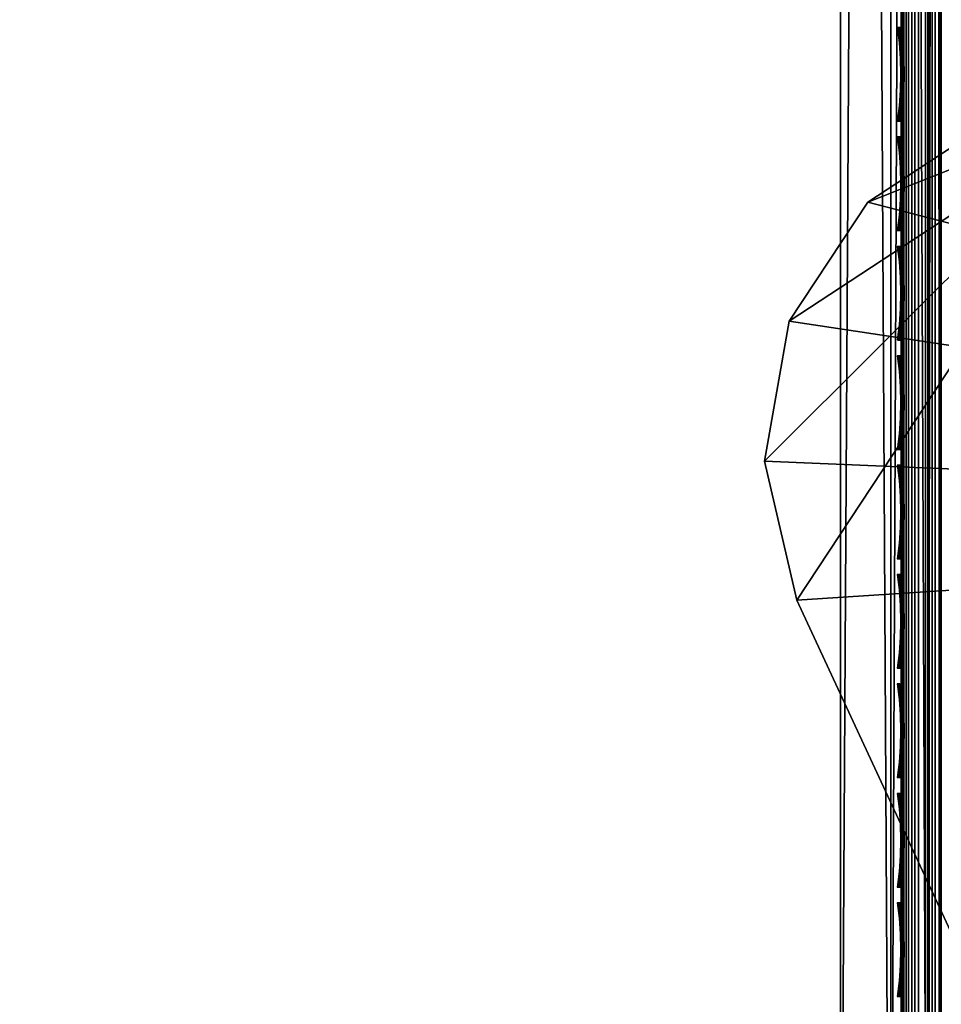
# Model space of a CAD drawing. Header units: inches. Extents: x 0 to 76, y -28.1 to 0.
# Tile 328 of 484: x 70.2 to 72.5, y -25.8 to -23.4. Entities that reach past the tile are written whole.
import ezdxf

# ---------------------------------------------------------------- set-up
doc = ezdxf.new("R2010")
doc.units = ezdxf.units.IN
doc.header["$LTSCALE"] = 0.03937
doc.header["$MEASUREMENT"] = 0
for name, color, linetype in [('A-FURN-3-ST', 151, 'Continuous'), ('A-FURN-3-ST-LGHW', 32, 'Continuous'), ('A-FURN-3-ST-SEAM', 250, 'Continuous'), ('A-FURN-3-STITCH', 15, 'Continuous')]:
    doc.layers.add(name, color=color, linetype=linetype)

msp = doc.modelspace()

# ---------------------------------------------------------------- meshes
at = {"layer": 'A-FURN-3-ST'}
mesh = msp.add_polyface(dxfattribs=at)
corners = [(3.75, -5.4592, 18), (72.25, -5.4592, 18), (3.75, -5.1746, 17.9626), (72.25, -5.1746, 17.9626), (3.75, -4.9094, 17.8528), (72.25, -4.9094, 17.8528), (3.75, -4.6816, 17.6781), (72.25, -4.6816, 17.6781), (3.75, -4.5068, 17.4505), (72.25, -4.5068, 17.4505), (3.75, -4.3968, 17.1854), (72.25, -4.3968, 17.1854), (3.75, -4.3592, 16.9008), (72.25, -4.3504, 5.5004), (3.75, -4.3504, 5.5004), (3.75, -4.3883, 5.3089), (72.25, -4.3883, 5.3089), (3.75, -4.4967, 5.1466), (72.25, -4.4967, 5.1466), (3.75, -4.659, 5.0381), (72.25, -4.659, 5.0381), (3.75, -4.8504, 5), (3.75, -27.51, 5), (3.625, -4.8504, 5.0335), (3.625, -27.51, 5.0335), (3.5335, -4.8504, 5.125), (3.5335, -4.5038, 5.3567), (3.625, -4.3839, 5.5004), (3.625, -4.4193, 5.3217), (3.625, -4.5204, 5.1703), (3.625, -4.6718, 5.069), (3.5335, -4.4842, 16.9008), (3.625, -4.3926, 16.9008), (3.625, -4.4292, 17.1767), (3.5335, -5.2069, 17.8418), (3.625, -5.4592, 17.9665), (3.625, -5.1833, 17.9302), (3.5335, -4.77, 17.5897), (3.625, -4.7053, 17.6544), (3.625, -4.5358, 17.4337), (3.5335, -4.615, 17.3879), (3.5335, -4.5175, 17.153), (3.625, -4.9261, 17.8238), (3.625, -26.91, 17.9665), (3.75, -26.91, 18)]
mesh.append_faces([[corners[k] for k in face] for face in [(0, 1, 2), (2, 3, 4), (4, 5, 6), (6, 7, 8), (8, 9, 10), (10, 11, 12), (12, 13, 14), (14, 13, 15), (15, 16, 17), (17, 18, 19), (19, 20, 21), (21, 22, 23), (23, 24, 25), (26, 27, 28), (28, 27, 14), (28, 14, 15), (28, 15, 29), (29, 15, 17), (29, 17, 30), (30, 17, 19), (30, 19, 23), (23, 19, 21), (23, 25, 30), (27, 31, 32), (27, 32, 14), (14, 32, 12), (31, 33, 32), (32, 33, 10), (32, 10, 12), (34, 35, 36), (37, 38, 39, 40), (40, 39, 33, 41), (35, 0, 36), (36, 0, 2), (36, 2, 42), (42, 2, 4), (42, 4, 38), (38, 4, 6), (38, 6, 39), (39, 6, 8), (39, 8, 33), (33, 8, 10), (35, 43, 0), (44, 1, 0)]])
mesh = msp.add_polyface(dxfattribs=at)
corners = [(72.375, -4.8504, 5.0335), (72.375, -27.51, 5.0335), (72.25, -4.8504, 5), (72.25, -4.3504, 5.5004), (72.375, -4.3839, 5.5004), (72.25, -4.3883, 5.3089), (72.375, -4.4193, 5.3217), (72.25, -4.4967, 5.1466), (72.375, -4.5204, 5.1703), (72.25, -4.659, 5.0381), (72.375, -4.6718, 5.069), (72.4665, -4.7068, 5.1536), (72.4665, -4.4754, 5.5003), (72.4665, -4.5038, 5.3567), (72.4665, -4.5851, 5.2349), (72.25, -4.3592, 16.9008), (72.375, -4.3926, 16.9008), (72.25, -5.4592, 18), (72.375, -5.4592, 17.9665), (72.25, -5.1746, 17.9626), (72.375, -5.1833, 17.9302), (72.25, -4.9094, 17.8528), (72.375, -4.9261, 17.8238), (72.25, -4.6816, 17.6781), (72.375, -4.7053, 17.6544), (72.25, -4.5068, 17.4505), (72.375, -4.5358, 17.4337), (72.25, -4.3968, 17.1854), (72.375, -4.4292, 17.1767), (72.4665, -4.5175, 17.153), (72.4665, -5.4592, 17.875), (72.25, -26.91, 18), (72.375, -26.91, 17.9665), (3.75, -5.1746, 17.9626), (3.75, -4.9094, 17.8528), (3.75, -4.6816, 17.6781), (3.75, -4.5068, 17.4505), (3.75, -4.3968, 17.1854), (3.75, -4.3592, 16.9008), (3.75, -4.3883, 5.3089), (3.75, -4.4967, 5.1466), (3.75, -4.659, 5.0381), (3.75, -4.8504, 5), (72.25, -27.51, 5)]
mesh.append_faces([[corners[k] for k in face] for face in [(0, 1, 2), (3, 4, 5), (5, 4, 6), (5, 6, 7), (7, 6, 8), (7, 8, 9), (9, 8, 10), (9, 10, 2), (2, 10, 0), (0, 10, 11), (12, 6, 4), (8, 6, 13, 14), (3, 15, 4), (4, 15, 16), (4, 16, 12), (17, 18, 19), (19, 18, 20), (19, 20, 21), (21, 20, 22), (21, 22, 23), (23, 22, 24), (23, 24, 25), (25, 24, 26), (25, 26, 27), (27, 26, 28), (27, 28, 15), (15, 28, 16), (16, 28, 29), (18, 30, 20), (17, 31, 18), (18, 32, 30), (33, 17, 19), (34, 19, 21), (35, 21, 23), (36, 23, 25), (37, 25, 27), (38, 27, 15), (15, 3, 38), (39, 3, 5), (40, 5, 7), (41, 7, 9), (42, 9, 2), (2, 43, 42)]])
mesh = msp.add_polyface(dxfattribs=at)
corners = [(72.5, -4.8504, 5.25), (72.5, -27.51, 5.25), (72.4665, -4.8504, 5.125), (72.4665, -27.51, 5.125), (72.375, -4.8504, 5.0335), (72.4665, -4.7068, 5.1536), (72.5, -4.7253, 5.2835), (72.4665, -4.5851, 5.2349), (72.5, -4.6338, 5.3751), (72.4665, -4.5038, 5.3567), (72.5, -4.6004, 5.5002), (72.4665, -4.4754, 5.5003), (72.375, -4.4193, 5.3217), (72.375, -4.5204, 5.1703), (72.375, -4.6718, 5.069), (72.375, -4.3926, 16.9008), (72.4665, -4.4842, 16.9008), (72.5, -4.6092, 16.9007), (72.4665, -4.5175, 17.153), (72.5, -4.6383, 17.1205), (72.375, -5.1833, 17.9302), (72.4665, -5.4592, 17.875), (72.4665, -5.2069, 17.8418), (72.4665, -4.9719, 17.7445), (72.375, -4.9261, 17.8238), (72.4665, -4.77, 17.5897), (72.375, -4.7053, 17.6544), (72.4665, -4.615, 17.3879), (72.375, -4.5358, 17.4337), (72.375, -4.4292, 17.1767), (72.5, -5.4592, 17.75), (72.5, -5.2393, 17.7211), (72.5, -5.0343, 17.6362), (72.5, -4.8583, 17.5013), (72.5, -4.7233, 17.3254), (72.4665, -26.91, 17.875), (72.5, -27.76, 5.5), (72.5, -27.76, 16.9)]
mesh.append_faces([[corners[k] for k in face] for face in [(0, 1, 2), (2, 3, 4), (4, 5, 2), (2, 5, 0), (0, 5, 6), (6, 5, 7), (6, 7, 8), (8, 7, 9), (8, 9, 10), (10, 9, 11), (11, 9, 12), (13, 7, 5, 14), (11, 15, 16), (11, 16, 10), (10, 16, 17), (15, 18, 16), (16, 18, 19), (16, 19, 17), (20, 21, 22), (20, 22, 23, 24), (24, 23, 25, 26), (26, 25, 27, 28), (28, 27, 18, 29), (21, 30, 22), (22, 30, 31), (22, 31, 23), (23, 31, 32), (23, 32, 25), (25, 32, 33), (25, 33, 27), (27, 33, 34), (27, 34, 18), (18, 34, 19), (21, 35, 30), (0, 10, 1), (6, 8, 0), (0, 8, 10), (10, 17, 36), (37, 17, 30), (17, 19, 30), (30, 19, 34), (30, 34, 33), (33, 32, 30), (30, 32, 31)]])
mesh = msp.add_polyface(dxfattribs=at)
corners = [(72.4665, -4.8504, 5.125), (72.5, -27.51, 5.25), (72.4665, -27.51, 5.125), (72.5, -27.7265, 5.375), (72.5, -27.76, 5.5), (72.4665, -27.8565, 5.3565), (72.4665, -27.885, 5.5), (72.375, -27.9765, 5.5), (72.375, -27.6885, 5.069), (72.4665, -27.6535, 5.1535), (72.375, -27.8399, 5.1701), (72.4665, -27.7752, 5.2348), (72.375, -27.941, 5.3215), (72.5, -27.635, 5.2835), (72.5, -27.76, 16.9), (72.4665, -27.885, 16.9), (72.5, -26.91, 17.75), (72.4665, -26.91, 17.875), (72.5, -27.13, 17.721), (72.4665, -27.1624, 17.8418), (72.5, -27.335, 17.6361), (72.4665, -27.3975, 17.7444), (72.5, -27.511, 17.501), (72.4665, -27.5994, 17.5894), (72.5, -27.6461, 17.325), (72.4665, -27.7544, 17.3875), (72.5, -27.731, 17.12), (72.4665, -27.8518, 17.1523), (72.375, -27.9402, 17.176), (72.375, -26.91, 17.9665), (72.375, -27.186, 17.9302), (72.375, -27.4433, 17.8236), (72.375, -27.6641, 17.6541), (72.375, -27.8336, 17.4333), (72.4665, -5.4592, 17.875), (72.5, -5.4592, 17.75), (72.5, -4.6004, 5.5002), (72.5, -4.6092, 16.9007)]
mesh.append_faces([[corners[k] for k in face] for face in [(0, 1, 2), (3, 4, 5), (5, 4, 6), (5, 6, 7), (8, 2, 9), (10, 11, 5, 12), (2, 1, 9), (9, 1, 13), (9, 13, 11), (11, 13, 3), (11, 3, 5), (4, 14, 6), (6, 14, 15), (6, 15, 7), (16, 17, 18), (18, 17, 19), (18, 19, 20), (20, 19, 21), (20, 21, 22), (22, 21, 23), (22, 23, 24), (24, 23, 25), (24, 25, 26), (26, 25, 27), (26, 27, 14), (14, 27, 15), (15, 27, 28), (17, 29, 19), (19, 30, 31, 21), (21, 31, 32, 23), (23, 32, 33, 25), (25, 33, 28, 27), (34, 29, 17), (35, 17, 16), (1, 36, 4), (1, 4, 3), (4, 37, 14), (14, 35, 16), (18, 20, 16), (16, 20, 22), (16, 22, 24), (24, 26, 16), (16, 26, 14), (3, 13, 1)]])
mesh = msp.add_polyface(dxfattribs=at)
corners = [(3.75, -4.8504, 5), (72.25, -27.51, 5), (3.75, -27.51, 5), (3.625, -4.8504, 5.0335), (3.625, -27.51, 5.0335), (3.75, -28.01, 5.5), (3.625, -27.9765, 5.5), (3.75, -27.9719, 5.3087), (3.625, -27.941, 5.3215), (3.75, -27.8636, 5.1464), (3.625, -27.8399, 5.1701), (3.75, -27.7013, 5.0381), (3.625, -27.6885, 5.069), (3.5335, -27.6535, 5.1535), (3.5335, -27.885, 5.5), (3.75, -28.01, 16.9), (3.625, -27.9765, 16.9), (3.75, -26.91, 18), (3.625, -26.91, 17.9665), (3.75, -27.1947, 17.9625), (3.625, -27.186, 17.9302), (3.75, -27.46, 17.8526), (3.625, -27.4433, 17.8236), (3.75, -27.6878, 17.6778), (3.625, -27.6641, 17.6541), (3.75, -27.8626, 17.45), (3.625, -27.8336, 17.4333), (3.75, -27.9725, 17.1847), (3.625, -27.9402, 17.176), (3.5335, -27.8518, 17.1523), (3.5335, -26.91, 17.875), (3.5335, -27.5994, 17.5894), (3.5335, -27.7544, 17.3875), (3.625, -5.4592, 17.9665), (3.75, -5.4592, 18), (72.25, -28.01, 16.9), (72.25, -27.9725, 17.1847), (72.25, -27.8626, 17.45), (72.25, -27.6878, 17.6778), (72.25, -27.46, 17.8526), (72.25, -27.1947, 17.9625), (72.25, -27.7013, 5.0381), (72.25, -27.8636, 5.1464), (72.25, -27.9719, 5.3087)]
mesh.append_faces([[corners[k] for k in face] for face in [(0, 1, 2), (3, 2, 4), (5, 6, 7), (7, 6, 8), (7, 8, 9), (9, 8, 10), (9, 10, 11), (11, 10, 12), (11, 12, 2), (2, 12, 4), (4, 12, 13), (14, 8, 6), (5, 15, 6), (6, 15, 16), (6, 16, 14), (17, 18, 19), (19, 18, 20), (19, 20, 21), (21, 20, 22), (21, 22, 23), (23, 22, 24), (23, 24, 25), (25, 24, 26), (25, 26, 27), (27, 26, 28), (27, 28, 15), (15, 28, 16), (16, 28, 29), (18, 30, 20), (24, 31, 32, 26), (26, 32, 29, 28), (33, 30, 18), (34, 18, 17), (15, 35, 27), (27, 36, 25), (25, 37, 23), (23, 38, 21), (21, 39, 19), (19, 40, 17), (5, 35, 15), (2, 1, 11), (11, 41, 9), (9, 42, 7), (7, 43, 5)]])
mesh = msp.add_polyface(dxfattribs=at)
corners = [(72.375, -4.8504, 5.0335), (72.4665, -27.51, 5.125), (72.375, -27.51, 5.0335), (72.25, -4.8504, 5), (72.25, -27.51, 5), (72.4665, -27.8565, 5.3565), (72.375, -27.9765, 5.5), (72.375, -27.941, 5.3215), (72.25, -28.01, 5.5), (72.25, -27.9719, 5.3087), (72.375, -27.8399, 5.1701), (72.25, -27.8636, 5.1464), (72.375, -27.6885, 5.069), (72.25, -27.7013, 5.0381), (72.4665, -27.6535, 5.1535), (72.4665, -27.7752, 5.2348), (72.4665, -27.885, 16.9), (72.375, -27.9765, 16.9), (72.25, -28.01, 16.9), (72.375, -27.9402, 17.176), (72.25, -27.9725, 17.1847), (72.4665, -27.1624, 17.8418), (72.375, -26.91, 17.9665), (72.375, -27.186, 17.9302), (72.25, -26.91, 18), (72.25, -27.1947, 17.9625), (72.375, -27.4433, 17.8236), (72.25, -27.46, 17.8526), (72.375, -27.6641, 17.6541), (72.25, -27.6878, 17.6778), (72.375, -27.8336, 17.4333), (72.25, -27.8626, 17.45), (72.375, -5.4592, 17.9665), (3.75, -27.9725, 17.1847), (3.75, -27.8626, 17.45), (3.75, -27.6878, 17.6778), (3.75, -27.46, 17.8526), (3.75, -27.1947, 17.9625), (3.75, -26.91, 18), (3.75, -28.01, 5.5), (3.75, -27.7013, 5.0381), (3.75, -27.8636, 5.1464), (3.75, -27.9719, 5.3087), (72.25, -5.4592, 18)]
mesh.append_faces([[corners[k] for k in face] for face in [(0, 1, 2), (3, 2, 4), (5, 6, 7), (7, 6, 8), (7, 8, 9), (7, 9, 10), (10, 9, 11), (10, 11, 12), (12, 11, 13), (12, 13, 2), (2, 13, 4), (2, 1, 12), (12, 14, 15, 10), (6, 16, 17), (6, 17, 8), (8, 17, 18), (16, 19, 17), (17, 19, 20), (17, 20, 18), (21, 22, 23), (22, 24, 23), (23, 24, 25), (23, 25, 26), (26, 25, 27), (26, 27, 28), (28, 27, 29), (28, 29, 30), (30, 29, 31), (30, 31, 19), (19, 31, 20), (32, 24, 22), (33, 18, 20), (34, 20, 31), (35, 31, 29), (36, 29, 27), (37, 27, 25), (38, 25, 24), (8, 18, 39), (40, 4, 13), (41, 13, 11), (42, 11, 9), (39, 9, 8), (24, 43, 38)]])
at = {"layer": 'A-FURN-3-ST-LGHW'}
mesh = msp.add_polyface(dxfattribs=at)
corners = [(75.3397, -24.5906, 5), (72.9617, -23.5557, 5), (73.3056, -23.6378, 5), (72.6133, -23.6165, 5), (72.3175, -23.8103, 5), (72.1227, -24.1054, 5), (72.0607, -24.4536, 5), (72.1416, -24.7979, 5), (73.0874, -26.8352, 5), (75.3359, -26.8391, 5), (73.3056, -23.6378, 4.7502), (72.9617, -23.5557, 4.7502), (72.6133, -23.6165, 4.7502), (72.3175, -23.8103, 4.7502), (72.1227, -24.1054, 4.7502), (72.0607, -24.4536, 4.7502), (72.1416, -24.7979, 4.7502), (75.3397, -24.5906, 4.7502), (75.3359, -26.8391, 4.7502), (73.0874, -26.8352, 4.7502)]
mesh.append_faces([[corners[k] for k in face] for face in [(2, 10, 1), (10, 11, 1), (1, 11, 3), (11, 12, 3), (3, 12, 4), (12, 13, 4), (4, 13, 5), (13, 14, 5), (5, 14, 6), (14, 15, 6), (7, 6, 16), (6, 15, 16), (8, 7, 19), (7, 16, 19), (17, 10, 0), (10, 2, 0)]])
mesh.append_faces([[corners[k] for k in face] for face in [(2, 1, 0), (10, 17, 11), (9, 8, 18), (0, 9, 17)]], dxfattribs={"vtx1": -1})
mesh.append_faces([[corners[k] for k in face] for face in [(1, 3, 0), (3, 4, 0), (4, 5, 0), (5, 6, 0), (6, 7, 0), (7, 8, 0), (17, 18, 11), (18, 19, 11), (19, 16, 11), (16, 15, 11), (15, 14, 11), (14, 13, 11)]], dxfattribs={"vtx1": -1, "vtx2": -1})
mesh.append_faces([[corners[k] for k in face] for face in [(8, 9, 0), (13, 12, 11), (8, 19, 18), (9, 18, 17)]], dxfattribs={"vtx2": -1})
at = {"layer": 'A-FURN-3-ST-SEAM'}
mesh = msp.add_polyface(dxfattribs=at)
corners = [(72.4035, -9.0343, 17.8826), (72.4128, -9.0343, 17.8675), (72.4128, -12.6094, 17.8675), (72.4035, -12.6094, 17.8826), (72.4128, -16.1846, 17.8675), (72.4035, -16.1846, 17.8826), (72.4128, -19.7597, 17.8675), (72.4035, -19.7597, 17.8826), (72.4128, -23.3349, 17.8675), (72.4035, -23.3349, 17.8826), (72.4128, -26.91, 17.8675), (72.4035, -26.91, 17.8826), (72.4, -26.91, 17.9), (72.4, -23.3349, 17.9), (72.4, -19.7597, 17.9), (72.4, -16.1846, 17.9), (72.4, -12.6094, 17.9), (72.4, -9.0343, 17.9), (72.4188, -9.0343, 17.939), (72.4071, -9.0343, 17.9255), (72.4071, -12.6094, 17.9255), (72.4188, -12.6094, 17.939), (72.4071, -16.1846, 17.9255), (72.4188, -16.1846, 17.939), (72.4071, -19.7597, 17.9255), (72.4188, -19.7597, 17.939), (72.4071, -23.3349, 17.9255), (72.4188, -23.3349, 17.939), (72.4071, -26.91, 17.9255), (72.4188, -26.91, 17.939), (72.4, -27.0951, 17.8825), (72.4266, -26.91, 17.8563), (72.4266, -23.3349, 17.8563), (72.4266, -19.7597, 17.8563), (72.4266, -16.1846, 17.8563), (72.4266, -12.6094, 17.8563)]
mesh.append_faces([[corners[k] for k in face] for face in [(9, 8, 10, 11), (11, 12, 9), (9, 13, 7), (7, 13, 14), (7, 14, 5), (5, 14, 15), (5, 15, 3), (3, 15, 16), (3, 16, 0), (0, 16, 17), (27, 26, 28, 29), (19, 17, 20), (20, 17, 16), (20, 16, 22), (22, 16, 15), (22, 15, 24), (24, 15, 14), (24, 14, 26), (26, 14, 13), (26, 13, 28), (28, 13, 12), (28, 12, 30), (31, 10, 8, 32)]])
mesh.append_faces([[corners[k] for k in face] for face in [(7, 6, 8, 9), (25, 24, 26, 27)]], dxfattribs={"vtx0": -1})
mesh.append_faces([[corners[k] for k in face] for face in [(3, 2, 4, 5), (5, 4, 6, 7), (21, 20, 22, 23), (23, 22, 24, 25), (33, 6, 4, 34), (34, 4, 2, 35)]], dxfattribs={"vtx0": -1, "vtx2": -1})
mesh.append_faces([[corners[k] for k in face] for face in [(0, 1, 2, 3), (18, 19, 20, 21), (32, 8, 6, 33)]], dxfattribs={"vtx2": -1})
mesh = msp.add_polyface(dxfattribs=at)
corners = [(72.4433, -27.3837, 17.7238), (72.4266, -27.3866, 17.7289), (72.4266, -27.1546, 17.8243), (72.4433, -27.1531, 17.8187), (72.4266, -26.91, 17.8563), (72.4433, -26.91, 17.8505), (72.4266, -23.3349, 17.8563), (72.4433, -23.3349, 17.8505), (72.4266, -19.7597, 17.8563), (72.4433, -19.7597, 17.8505), (72.4981, -19.7597, 17.8868), (72.4997, -19.7597, 17.9045), (72.4997, -23.3349, 17.9045), (72.4981, -23.3349, 17.8868), (72.4997, -26.91, 17.9045), (72.4981, -26.91, 17.8868), (72.4997, -27.167, 17.871), (72.4981, -27.1624, 17.8538), (72.4997, -27.4107, 17.7707), (72.4981, -27.4018, 17.7553), (72.4949, -19.7597, 17.9217), (72.4949, -23.3349, 17.9217), (72.4949, -26.91, 17.9217), (72.4949, -27.1714, 17.8876), (72.4949, -27.4192, 17.7856), (72.4345, -19.7597, 17.9472), (72.4188, -19.7597, 17.939), (72.4188, -23.3349, 17.939), (72.4345, -23.3349, 17.9472), (72.4188, -26.91, 17.939), (72.4345, -26.91, 17.9472), (72.4188, -27.1758, 17.9043), (72.4345, -27.1779, 17.9122), (72.4188, -27.4278, 17.8006), (72.4345, -27.4319, 17.8077), (72.461, -27.3842, 17.7247), (72.461, -27.1534, 17.8197), (72.461, -26.91, 17.8515), (72.461, -23.3349, 17.8515), (72.4772, -27.3879, 17.7311), (72.4772, -27.1553, 17.8268), (72.4845, -27.4264, 17.7981), (72.4845, -27.1751, 17.9016), (72.4845, -26.91, 17.9362), (72.4845, -23.3349, 17.9362), (72.4696, -27.4313, 17.8065), (72.4696, -27.1775, 17.9109), (72.4772, -26.91, 17.8588), (72.4772, -23.3349, 17.8588), (72.4696, -26.91, 17.9459), (72.4696, -23.3349, 17.9459)]
mesh.append_faces([[corners[k] for k in face] for face in [(0, 1, 2, 3), (3, 2, 4, 5), (5, 4, 6, 7), (13, 12, 14, 15), (15, 14, 16, 17), (17, 16, 18, 19), (12, 21, 22, 14), (14, 22, 23, 16), (16, 23, 24, 18), (28, 27, 29, 30), (30, 29, 31, 32), (32, 31, 33, 34), (35, 0, 3, 36), (36, 3, 5, 37), (37, 5, 7, 38), (17, 19, 39, 40), (40, 39, 35, 36), (41, 24, 23, 42), (42, 23, 22, 43), (43, 22, 21, 44), (32, 34, 45, 46), (46, 45, 41, 42), (40, 36, 37, 47), (47, 37, 38, 48), (17, 40, 47, 15), (15, 47, 48, 13), (46, 42, 43, 49), (49, 43, 44, 50), (32, 46, 49, 30), (30, 49, 50, 28)]])
mesh.append_faces([[corners[k] for k in face] for face in [(10, 11, 12, 13), (11, 20, 21, 12), (25, 26, 27, 28)]], dxfattribs={"vtx0": -1})
mesh.append_faces([[corners[k] for k in face] for face in [(7, 6, 8, 9)]], dxfattribs={"vtx2": -1})
mesh = msp.add_polyface(dxfattribs=at)
corners = [(72.4, -27.594, 17.6295), (72.4, -27.4463, 17.7439), (72.4001, -27.5938, 17.6261), (72.4, -27.4084, 17.7668), (72.4035, -27.3997, 17.7517), (72.4, -27.2772, 17.8301), (72.4035, -27.1614, 17.8498), (72.4, -27.1658, 17.8666), (72.4, -27.0951, 17.8825), (72.4035, -26.91, 17.8826), (72.4, -26.91, 17.9), (72.4035, -23.3349, 17.8826), (72.4, -23.3349, 17.9), (72.4034, -27.5979, 17.6505), (72.4, -27.5941, 17.6303), (72.3995, -27.5976, 17.6074), (72.3931, -27.6024, 17.6121), (72.3985, -27.5949, 17.6272), (72.3735, -27.6142, 17.6239), (72.3781, -27.6073, 17.6395), (72.3303, -27.6272, 17.6593), (72.3274, -27.6335, 17.643), (72.3049, -27.6331, 17.6652), (72.3029, -27.6391, 17.6486), (72.25, -27.6385, 17.6706), (72.3752, -27.6405, 17.6006), (72.3726, -27.6258, 17.6105), (72.392, -27.6141, 17.5988), (72.395, -27.6284, 17.5887), (72.3983, -27.6093, 17.5941), (72.4015, -27.6236, 17.5839), (72.3908, -27.6077, 17.6628), (72.3102, -27.6361, 17.691), (72.3384, -27.6295, 17.6845), (72.3268, -27.6449, 17.6294), (72.4014, -27.6149, 17.6753), (72.345, -27.6382, 17.6985), (72.412, -27.6269, 17.6831), (72.3517, -27.6518, 17.7078)]
mesh.append_faces([[corners[k] for k in face] for face in [(0, 1, 2), (1, 3, 4), (4, 3, 5), (6, 5, 7), (6, 7, 8), (9, 8, 10), (11, 10, 12), (13, 1, 14), (14, 1, 0), (2, 15, 16), (2, 16, 17), (17, 16, 18), (17, 18, 19), (19, 18, 20), (20, 18, 21), (20, 21, 22), (22, 21, 23), (22, 23, 24), (25, 26, 27, 28), (28, 27, 29, 30), (31, 13, 19), (19, 13, 14), (19, 14, 17), (17, 14, 0), (17, 0, 2), (22, 32, 20), (20, 32, 33), (20, 33, 19), (19, 33, 31), (27, 16, 15, 29), (16, 27, 26, 18), (18, 26, 34, 21), (35, 31, 33, 36), (37, 35, 36, 38)]])
at = {"layer": 'A-FURN-3-STITCH'}
mesh = msp.add_polymesh((7, 4), dxfattribs=at)
for k, corner in enumerate([(72.3907, -23.6095, 17.9558), (72.3929, -23.6095, 17.9543), (72.3972, -23.6095, 17.9514), (72.3993, -23.6096, 17.9499), (72.395, -23.571, 17.9615), (72.3997, -23.571, 17.9637), (72.404, -23.571, 17.9608), (72.4036, -23.5711, 17.9556), (72.3976, -23.5321, 17.9646), (72.4023, -23.5321, 17.9669), (72.4066, -23.5321, 17.964), (72.4062, -23.5322, 17.9588), (72.3984, -23.493, 17.9652), (72.4031, -23.493, 17.9675), (72.4074, -23.4931, 17.9646), (72.4071, -23.4931, 17.9594), (72.3976, -23.454, 17.9633), (72.4023, -23.454, 17.9656), (72.4066, -23.454, 17.9627), (72.4062, -23.4541, 17.9575), (72.395, -23.4152, 17.9589), (72.3997, -23.4152, 17.9611), (72.404, -23.4152, 17.9582), (72.4036, -23.4153, 17.953), (72.3907, -23.377, 17.9519), (72.3929, -23.377, 17.9505), (72.3972, -23.3771, 17.9476), (72.3993, -23.3771, 17.9461)]):
    mesh.set_mesh_vertex(divmod(k, 4), corner)
mesh = msp.add_polymesh((7, 4), dxfattribs=at)
for k, corner in enumerate([(72.3907, -23.881, 17.9558), (72.3929, -23.881, 17.9543), (72.3972, -23.8811, 17.9514), (72.3993, -23.8811, 17.9499), (72.395, -23.8425, 17.9615), (72.3997, -23.8425, 17.9637), (72.404, -23.8426, 17.9608), (72.4036, -23.8426, 17.9556), (72.3976, -23.8037, 17.9646), (72.4023, -23.8036, 17.9669), (72.4066, -23.8037, 17.964), (72.4062, -23.8038, 17.9588), (72.3984, -23.7646, 17.9652), (72.4031, -23.7645, 17.9675), (72.4074, -23.7646, 17.9646), (72.4071, -23.7647, 17.9594), (72.3976, -23.7255, 17.9633), (72.4023, -23.7255, 17.9656), (72.4066, -23.7255, 17.9627), (72.4062, -23.7256, 17.9575), (72.395, -23.6868, 17.9589), (72.3997, -23.6867, 17.9611), (72.404, -23.6868, 17.9582), (72.4036, -23.6869, 17.953), (72.3907, -23.6485, 17.9519), (72.3929, -23.6485, 17.9505), (72.3972, -23.6486, 17.9476), (72.3993, -23.6486, 17.9461)]):
    mesh.set_mesh_vertex(divmod(k, 4), corner)
mesh = msp.add_polymesh((7, 4), dxfattribs=at)
for k, corner in enumerate([(72.3907, -24.1525, 17.9558), (72.3929, -24.1526, 17.9543), (72.3972, -24.1526, 17.9514), (72.3993, -24.1526, 17.9499), (72.395, -24.1141, 17.9615), (72.3997, -24.114, 17.9637), (72.404, -24.1141, 17.9608), (72.4036, -24.1142, 17.9556), (72.3976, -24.0752, 17.9646), (72.4023, -24.0751, 17.9669), (72.4066, -24.0752, 17.964), (72.4062, -24.0753, 17.9588), (72.3984, -24.0361, 17.9652), (72.4031, -24.0361, 17.9675), (72.4074, -24.0361, 17.9646), (72.4071, -24.0362, 17.9594), (72.3976, -23.9971, 17.9633), (72.4023, -23.997, 17.9656), (72.4066, -23.9971, 17.9627), (72.4062, -23.9972, 17.9575), (72.395, -23.9583, 17.9589), (72.3997, -23.9583, 17.9611), (72.404, -23.9583, 17.9582), (72.4036, -23.9584, 17.953), (72.3907, -23.9201, 17.9519), (72.3929, -23.9201, 17.9505), (72.3972, -23.9201, 17.9476), (72.3993, -23.9201, 17.9461)]):
    mesh.set_mesh_vertex(divmod(k, 4), corner)
mesh = msp.add_polymesh((7, 4), dxfattribs=at)
for k, corner in enumerate([(72.3907, -24.4241, 17.9558), (72.3929, -24.4241, 17.9543), (72.3972, -24.4241, 17.9514), (72.3993, -24.4242, 17.9499), (72.395, -24.3856, 17.9615), (72.3997, -24.3856, 17.9637), (72.404, -24.3856, 17.9608), (72.4036, -24.3857, 17.9556), (72.3976, -24.3467, 17.9646), (72.4023, -24.3467, 17.9669), (72.4066, -24.3467, 17.964), (72.4062, -24.3468, 17.9588), (72.3984, -24.3076, 17.9652), (72.4031, -24.3076, 17.9675), (72.4074, -24.3076, 17.9646), (72.4071, -24.3077, 17.9594), (72.3976, -24.2686, 17.9633), (72.4023, -24.2685, 17.9656), (72.4066, -24.2686, 17.9627), (72.4062, -24.2687, 17.9575), (72.395, -24.2298, 17.9589), (72.3997, -24.2298, 17.9611), (72.404, -24.2298, 17.9582), (72.4036, -24.2299, 17.953), (72.3907, -24.1916, 17.9519), (72.3929, -24.1916, 17.9505), (72.3972, -24.1917, 17.9476), (72.3993, -24.1917, 17.9461)]):
    mesh.set_mesh_vertex(divmod(k, 4), corner)
mesh = msp.add_polymesh((7, 4), dxfattribs=at)
for k, corner in enumerate([(72.3907, -24.6956, 17.9558), (72.3929, -24.6956, 17.9543), (72.3972, -24.6957, 17.9514), (72.3993, -24.6957, 17.9499), (72.395, -24.6571, 17.9615), (72.3997, -24.6571, 17.9637), (72.404, -24.6571, 17.9608), (72.4036, -24.6572, 17.9556), (72.3976, -24.6182, 17.9646), (72.4023, -24.6182, 17.9669), (72.4066, -24.6183, 17.964), (72.4062, -24.6183, 17.9588), (72.3984, -24.5792, 17.9652), (72.4031, -24.5791, 17.9675), (72.4074, -24.5792, 17.9646), (72.4071, -24.5793, 17.9594), (72.3976, -24.5401, 17.9633), (72.4023, -24.5401, 17.9656), (72.4066, -24.5401, 17.9627), (72.4062, -24.5402, 17.9575), (72.395, -24.5014, 17.9589), (72.3997, -24.5013, 17.9611), (72.404, -24.5014, 17.9582), (72.4036, -24.5015, 17.953), (72.3907, -24.4631, 17.9519), (72.3929, -24.4631, 17.9505), (72.3972, -24.4632, 17.9476), (72.3993, -24.4632, 17.9461)]):
    mesh.set_mesh_vertex(divmod(k, 4), corner)
mesh = msp.add_polymesh((7, 4), dxfattribs=at)
for k, corner in enumerate([(72.3907, -24.9671, 17.9558), (72.3929, -24.9671, 17.9543), (72.3972, -24.9672, 17.9514), (72.3993, -24.9672, 17.9499), (72.395, -24.9287, 17.9615), (72.3997, -24.9286, 17.9637), (72.404, -24.9287, 17.9608), (72.4036, -24.9288, 17.9556), (72.3976, -24.8898, 17.9646), (72.4023, -24.8897, 17.9669), (72.4066, -24.8898, 17.964), (72.4062, -24.8899, 17.9588), (72.3984, -24.8507, 17.9652), (72.4031, -24.8507, 17.9675), (72.4074, -24.8507, 17.9646), (72.4071, -24.8508, 17.9594), (72.3976, -24.8116, 17.9633), (72.4023, -24.8116, 17.9656), (72.4066, -24.8117, 17.9627), (72.4062, -24.8117, 17.9575), (72.395, -24.7729, 17.9589), (72.3997, -24.7728, 17.9611), (72.404, -24.7729, 17.9582), (72.4036, -24.773, 17.953), (72.3907, -24.7346, 17.9519), (72.3929, -24.7347, 17.9505), (72.3972, -24.7347, 17.9476), (72.3993, -24.7347, 17.9461)]):
    mesh.set_mesh_vertex(divmod(k, 4), corner)
mesh = msp.add_polymesh((7, 4), dxfattribs=at)
for k, corner in enumerate([(72.3907, -25.2386, 17.9558), (72.3929, -25.2387, 17.9543), (72.3972, -25.2387, 17.9514), (72.3993, -25.2387, 17.9499), (72.395, -25.2002, 17.9615), (72.3997, -25.2002, 17.9637), (72.404, -25.2002, 17.9608), (72.4036, -25.2003, 17.9556), (72.3976, -25.1613, 17.9646), (72.4023, -25.1613, 17.9669), (72.4066, -25.1613, 17.964), (72.4062, -25.1614, 17.9588), (72.3984, -25.1222, 17.9652), (72.4031, -25.1222, 17.9675), (72.4074, -25.1222, 17.9646), (72.4071, -25.1223, 17.9594), (72.3976, -25.0832, 17.9633), (72.4023, -25.0831, 17.9656), (72.4066, -25.0832, 17.9627), (72.4062, -25.0833, 17.9575), (72.395, -25.0444, 17.9589), (72.3997, -25.0444, 17.9611), (72.404, -25.0444, 17.9582), (72.4036, -25.0445, 17.953), (72.3907, -25.0062, 17.9519), (72.3929, -25.0062, 17.9505), (72.3972, -25.0062, 17.9476), (72.3993, -25.0063, 17.9461)]):
    mesh.set_mesh_vertex(divmod(k, 4), corner)
mesh = msp.add_polymesh((7, 4), dxfattribs=at)
for k, corner in enumerate([(72.3907, -25.5102, 17.9558), (72.3929, -25.5102, 17.9543), (72.3972, -25.5102, 17.9514), (72.3993, -25.5103, 17.9499), (72.395, -25.4717, 17.9615), (72.3997, -25.4717, 17.9637), (72.404, -25.4717, 17.9608), (72.4036, -25.4718, 17.9556), (72.3976, -25.4328, 17.9646), (72.4023, -25.4328, 17.9669), (72.4066, -25.4328, 17.964), (72.4062, -25.4329, 17.9588), (72.3984, -25.3937, 17.9652), (72.4031, -25.3937, 17.9675), (72.4074, -25.3938, 17.9646), (72.4071, -25.3938, 17.9594), (72.3976, -25.3547, 17.9633), (72.4023, -25.3547, 17.9656), (72.4066, -25.3547, 17.9627), (72.4062, -25.3548, 17.9575), (72.395, -25.3159, 17.9589), (72.3997, -25.3159, 17.9611), (72.404, -25.316, 17.9582), (72.4036, -25.316, 17.953), (72.3907, -25.2777, 17.9519), (72.3929, -25.2777, 17.9505), (72.3972, -25.2778, 17.9476), (72.3993, -25.2778, 17.9461)]):
    mesh.set_mesh_vertex(divmod(k, 4), corner)
mesh = msp.add_polymesh((7, 4), dxfattribs=at)
for k, corner in enumerate([(72.3907, -25.7817, 17.9558), (72.3929, -25.7817, 17.9543), (72.3972, -25.7818, 17.9514), (72.3993, -25.7818, 17.9499), (72.395, -25.7433, 17.9615), (72.3997, -25.7432, 17.9637), (72.404, -25.7433, 17.9608), (72.4036, -25.7434, 17.9556), (72.3976, -25.7044, 17.9646), (72.4023, -25.7043, 17.9669), (72.4066, -25.7044, 17.964), (72.4062, -25.7045, 17.9588), (72.3984, -25.6653, 17.9652), (72.4031, -25.6652, 17.9675), (72.4074, -25.6653, 17.9646), (72.4071, -25.6654, 17.9594), (72.3976, -25.6262, 17.9633), (72.4023, -25.6262, 17.9656), (72.4066, -25.6262, 17.9627), (72.4062, -25.6263, 17.9575), (72.395, -25.5875, 17.9589), (72.3997, -25.5874, 17.9611), (72.404, -25.5875, 17.9582), (72.4036, -25.5876, 17.953), (72.3907, -25.5492, 17.9519), (72.3929, -25.5493, 17.9505), (72.3972, -25.5493, 17.9476), (72.3993, -25.5493, 17.9461)]):
    mesh.set_mesh_vertex(divmod(k, 4), corner)

doc.saveas('drawing.dxf')
